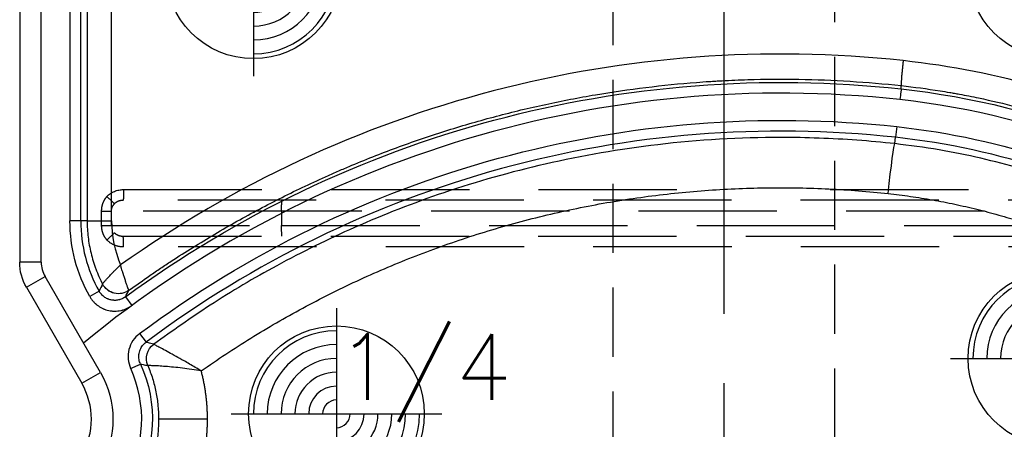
# Model space of a CAD drawing. Extents: x 2651 to 11825, y -3833 to 1075.
# Tile 365 of 656: x 4085 to 4121, y 671 to 686. Entities that reach past the tile are written whole.
import ezdxf

# ---------------------------------------------------------------- set-up
doc = ezdxf.new("R2010")
doc.units = 0
doc.header["$LTSCALE"] = 10
for name, pattern in [('CENTER', [2, 1.25, -0.25, 0.25, -0.25]), ('DASHED', [0.75, 0.5, -0.25]), ('HIDDEN', [0.375, 0.25, -0.125])]:
    doc.linetypes.add(name, pattern=pattern)
doc.layers.get('0').update_dxf_attribs({"linetype": 'CONTINUOUS'})
doc.layers.get('Defpoints').update_dxf_attribs({"linetype": 'CONTINUOUS'})
for name, color, linetype in [('1', 7, 'CONTINUOUS'), ('COOL', 150, 'HIDDEN'), ('DIM', 3, 'CONTINUOUS'), ('PIN', 3, 'CONTINUOUS')]:
    doc.layers.add(name, color=color, linetype=linetype)
doc.styles.get("Standard").update_dxf_attribs({"font": 'romans.shx'})
doc.dimstyles.new('MM& INCH5', dxfattribs={"dimtxt": 5, "dimasz": 2.5, "dimexe": 1, "dimexo": 0.5, "dimtad": 0, "dimrnd": 1.38778e-17, "dimzin": 9, "dimdsep": 46, "dimtxsty": 'Standard', "dimblk": 'CLOSED', "dimcen": 0, "dimclrd": 3, "dimclre": 3, "dimclrt": 3, "dimazin": 2, "dimtfac": 0.75, "dimtofl": 0, "dimtmove": 0, "dimatfit": 3, "dimfxl": 0, "dimtolj": 1, "dimarcsym": 0})

# ---------------------------------------------------------------- blocks, each defined once
blk = doc.blocks.new('DSD')
at = {"layer": '1', "color": 7, "linetype": 'Continuous'}
for p, q in [((459.179, 529.519), (459.179, 508.469)), ((459.422, 507.562), (461.422, 504.097))]:
    blk.add_line(p, q, dxfattribs=at)
at = {"layer": '1', "color": 110, "linetype": 'Continuous'}
for p, q in [((459.956, 508.469), (459.956, 529.519)), ((462.095, 504.485), (460.095, 507.951))]:
    blk.add_line(p, q, dxfattribs=at)
at = {"layer": '1', "color": 252, "linetype": 'Continuous'}
for p, q in [((459.956, 508.469), (459.956, 529.519)), ((460.995, 528.026), (460.995, 509.961)), ((461.384, 509.961), (461.384, 528.026)), ((461.615, 528.026), (461.615, 509.961)), ((462.498, 509.961), (462.498, 528.026)), ((490.87, 513.364), (490.828, 512.978)), ((490.803, 512.75), (490.828, 512.978)), ((461.384, 509.961), (460.995, 509.961)), ((461.615, 509.961), (461.384, 509.961)), ((461.615, 509.961), (462.498, 509.961)), ((459.956, 508.469), (459.179, 508.469)), ((459.422, 507.562), (460.095, 507.951)), ((462.095, 504.485), (460.095, 507.951)), ((462.05, 507.421), (461.711, 507.23)), ((462.997, 507.216), (463.226, 506.903)), ((463.511, 505.892), (463.744, 505.581)), ((463.188, 504.631), (463.542, 504.793)), ((461.422, 504.097), (462.095, 504.485)), ((465.965, 502.801), (464.199, 502.801))]:
    blk.add_line(p, q, dxfattribs=at)
at = {"layer": '1', "color": 6, "linetype": 'DASHED'}
for p, q in [((499.898, 510.703), (462.919, 510.703)), ((462.138, 509.797), (462.138, 510.315)), ((462.138, 510.315), (462.482, 510.315)), ((462.482, 510.315), (462.482, 509.797)), ((468.644, 510.315), (462.482, 510.315)), ((501.545, 510.315), (468.644, 510.315)), ((468.644, 510.315), (468.644, 509.797)), ((462.138, 509.797), (462.482, 509.797)), ((462.482, 509.797), (468.644, 509.797)), ((468.644, 509.797), (501.545, 509.797)), ((462.919, 509.408), (499.898, 509.408))]:
    blk.add_line(p, q, dxfattribs=at)
at = {"layer": '1', "color": 252, "linetype": 'Continuous', "extrusion": (0, 0, -1)}
for centre, radius, start, end in [((-486.693, 474.837), 40.124, 53.8028, 96.2068), ((-487.959, 486.516), 28.376, 96.2147, 157.8612), ((-486.693, 474.837), 38.753, 53.2604, 96.1879), ((-487.959, 486.516), 27.006, 96.1879, 120.5226), ((-466.562, 509.961), 5.567, 330.6203, 0), ((-459.179, 502.801), 4.796, 155.4684, 210), ((-459.179, 502.801), 3.368, 150, 210)]:
    blk.add_arc(centre, radius, start, end, dxfattribs=at)
at = {"layer": '1', "color": 110, "linetype": 'Continuous'}
for centre, radius, start, end in [((486.693, 474.837), 39.735, 83.7932, 129.3821), ((487.959, 486.516), 27.988, 21.018, 83.7852), ((460.992, 508.469), 1.036, 180, 210)]:
    blk.add_arc(centre, radius, start, end, dxfattribs=at)
at = {"layer": '1', "color": 252, "linetype": 'Continuous'}
for centre, radius, start, end in [((486.693, 474.837), 38.365, 83.8121, 126.7396), ((487.959, 486.516), 26.617, 59.4774, 83.8121), ((466.562, 509.961), 5.178, 180, 209.3797), ((460.992, 508.469), 1.036, 180, 210), ((459.179, 502.801), 4.408, 330, 24.5316)]:
    blk.add_arc(centre, radius, start, end, dxfattribs=at)
at = {"layer": '1', "color": 7, "linetype": 'Continuous', "extrusion": (0, 0, -1)}
blk.add_arc((-460.992, 508.469), 1.814, 330, 0, dxfattribs=at)
at = {"layer": '1', "color": 110, "linetype": 'Continuous', "extrusion": (0, 0, -1)}
blk.add_arc((-459.179, 502.801), 3.368, 150, 210, dxfattribs=at)
at = {"layer": '1', "color": 7, "linetype": 'Continuous'}
blk.add_arc((459.179, 502.801), 2.591, 330, 30, dxfattribs=at)
at = {"layer": '1', "color": 252, "linetype": 'Continuous'}
blk.add_ellipse((486.674, 474.837), major_axis=(-41.149, 0), ratio=1, start_param=4.604494, end_param=5.330589, dxfattribs=at)
at = {"layer": '1', "color": 7, "linetype": 'Continuous'}
for centre, major_axis, start_param, end_param in [((487.939, 486.516), (-29.401, 0), 4.251891, 4.60449), ((466.538, 509.961), (-4.039, 0), 0, 0.405008)]:
    blk.add_ellipse(centre, major_axis=major_axis, ratio=1, start_param=start_param, end_param=end_param, dxfattribs=at)
at = {"layer": '1', "color": 252, "linetype": 'Continuous', "extrusion": (0, 0, -1)}
for centre, major_axis, ratio, start_param, end_param in [((490.608, 510.947), (0.196, 1.803), 0.026024, 4.709561, 6.274456), ((462.748, 507.979), (0.564, -0.318), 0.999946, 0.432022, 2.14907), ((462.747, 507.979), (0.618, 0.194), 0.998759, 1.249807, 2.965464), ((464.408, 504.988), (-0.172, -0.624), 0.999938, 0.905626, 2.235967), ((464.408, 504.988), (0.401, 0.509), 0.999839, 3.649152, 4.979249)]:
    blk.add_ellipse(centre, major_axis=major_axis, ratio=ratio, start_param=start_param, end_param=end_param, dxfattribs=at)
at = {"layer": '1', "color": 6, "linetype": 'DASHED', "extrusion": (0, 0, -1)}
for centre, major_axis, ratio, start_param, end_param in [((462.322, 510.843), (-0.28, 0.27), 0.01818, 1.589635, 2.951754), ((468.651, 510.315), (0, 0.389), 0.017452, 4.712389, 6.283185), ((462.322, 509.269), (-0.28, -0.27), 0.01818, 3.331431, 4.69355), ((468.651, 509.797), (0, -0.389), 0.017452, 0, 1.570796)]:
    blk.add_ellipse(centre, major_axis=major_axis, ratio=ratio, start_param=start_param, end_param=end_param, dxfattribs=at)
at = {"layer": '1', "color": 7, "linetype": 'Continuous', "extrusion": (0, 0, -1)}
blk.add_ellipse((460.992, 508.469), major_axis=(1.814, 0), ratio=0.999975, start_param=2.618029, end_param=3.141593, dxfattribs=at)
at = {"layer": '1', "color": 252, "linetype": 'Continuous'}
for points, weights, degree in [([(491.105, 515.746), (491.008, 514.851), (491.031, 514.845)], [1, 0.709642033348, 1], 2), ([(465.739, 504.545), (473.041, 509.681), (481.685, 511.911), (490.56, 510.947)], [1, 0.957116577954, 0.957116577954, 1], 3), ([(490.56, 510.947), (493.826, 510.592), (496.958, 509.597), (499.831, 508.003)], [1, 0.98681524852, 0.98681524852, 1], 3), ([(465.965, 502.801), (465.965, 503.391), (465.889, 503.975), (465.739, 504.545)], [1, 0.994458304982, 0.994458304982, 1], 3), ([(465.049, 499.385), (465.653, 500.429), (465.965, 501.595), (465.965, 502.801)], [1, 0.977274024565, 0.977274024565, 1], 3)]:
    blk.add_rational_spline(points, weights, degree=degree, dxfattribs=at)
at = {"layer": '1', "color": 7, "linetype": 'Continuous'}
for points, knots in [([(463.127, 507.454), (463.378, 507.635), (463.757, 507.902), (464.204, 508.206), (464.397, 508.335), (464.526, 508.42), (464.591, 508.463), (465.173, 508.844), (466.221, 509.496), (467.834, 510.4), (468.936, 510.952), (469.772, 511.348), (470.193, 511.541), (470.688, 511.758), (470.901, 511.849), (471.044, 511.909), (471.115, 511.939), (471.757, 512.208), (472.904, 512.656), (474.644, 513.246), (476.404, 513.754), (478.183, 514.182), (479.981, 514.528), (481.797, 514.793), (483.021, 514.915), (483.791, 514.974), (483.945, 514.985), (484.176, 515), (484.253, 515.005), (484.408, 515.014), (484.793, 515.035), (485.179, 515.051), (486.104, 515.079), (487.337, 515.088), (489.185, 515.016), (490.416, 514.911), (491.031, 514.845)], [0, 0, 0, 0, 0.03125, 0.046875, 0.054688, 0.054688, 0.0625, 0.0625, 0.125, 0.1875, 0.25, 0.25, 0.28125, 0.296875, 0.304688, 0.304688, 0.3125, 0.3125, 0.375, 0.4375, 0.5, 0.5625, 0.625, 0.6875, 0.75, 0.75, 0.765625, 0.765625, 0.773438, 0.773438, 0.78125, 0.8125, 0.8125, 0.875, 0.9375, 1, 1, 1, 1]), ([(491.031, 514.845), (491.501, 514.794), (491.969, 514.731), (492.553, 514.638), (492.67, 514.619), (492.844, 514.589), (492.903, 514.579), (493.019, 514.558), (493.31, 514.506), (493.599, 514.448), (494.29, 514.303), (495.205, 514.087), (496.557, 513.695), (497.888, 513.238), (498.762, 512.889), (499.304, 512.656), (499.466, 512.585), (499.628, 512.513), (499.736, 512.464), (499.79, 512.44), (500.058, 512.317), (500.272, 512.216), (500.909, 511.904), (501.328, 511.686), (501.742, 511.457)], [0, 0, 0, 0, 0.125, 0.125, 0.15625, 0.15625, 0.171875, 0.171875, 0.1875, 0.25, 0.25, 0.375, 0.5, 0.625, 0.75, 0.75, 0.78125, 0.796875, 0.796875, 0.8125, 0.8125, 0.875, 0.875, 1, 1, 1, 1]), ([(461.615, 509.961), (461.615, 509.862), (461.621, 509.664), (461.648, 509.37), (461.692, 509.079), (461.753, 508.791), (461.805, 508.601), (461.849, 508.459), (461.864, 508.412), (461.888, 508.341), (461.896, 508.318), (461.913, 508.271), (461.956, 508.154), (462.041, 507.947), (462.127, 507.768), (462.173, 507.68)], [0, 0, 0, 0, 0.125, 0.25, 0.375, 0.5, 0.625, 0.625, 0.6875, 0.6875, 0.71875, 0.71875, 0.75, 0.875, 1, 1, 1, 1]), ([(462.173, 507.68), (462.181, 507.693), (462.187, 507.701), (462.19, 507.705), (462.192, 507.709), (462.195, 507.712), (462.198, 507.716), (462.205, 507.724), (462.214, 507.735), (462.226, 507.75), (462.23, 507.755), (462.239, 507.766), (462.244, 507.771), (462.259, 507.789), (462.281, 507.814), (462.319, 507.857), (462.347, 507.888), (462.369, 507.913), (462.377, 507.921), (462.393, 507.938), (462.417, 507.964), (462.459, 508.009), (462.495, 508.047), (462.523, 508.075), (462.537, 508.09), (462.552, 508.105), (462.561, 508.115), (462.566, 508.12), (462.581, 508.135), (462.591, 508.145), (462.611, 508.165), (462.621, 508.175), (462.652, 508.205), (462.673, 508.226), (462.705, 508.257), (462.716, 508.267), (462.737, 508.288), (462.759, 508.308), (462.786, 508.334), (462.806, 508.352), (462.814, 508.36), (462.818, 508.363), (462.825, 508.37)], [0, 0, 0, 0, 0.125, 0.15625, 0.15625, 0.171875, 0.171875, 0.1875, 0.25, 0.25, 0.28125, 0.28125, 0.3125, 0.3125, 0.375, 0.4375, 0.5, 0.5, 0.53125, 0.53125, 0.5625, 0.625, 0.6875, 0.6875, 0.71875, 0.734375, 0.734375, 0.75, 0.75, 0.78125, 0.78125, 0.8125, 0.8125, 0.875, 0.875, 0.90625, 0.90625, 0.9375, 0.96875, 0.984375, 0.992188, 1, 1, 1, 1]), ([(463.127, 507.453), (463.124, 507.457), (463.121, 507.461), (463.117, 507.471), (463.112, 507.481), (463.111, 507.485), (463.109, 507.49), (463.107, 507.494), (463.105, 507.499), (463.101, 507.509), (463.095, 507.523), (463.089, 507.541), (463.086, 507.548), (463.081, 507.562), (463.079, 507.569), (463.07, 507.591), (463.059, 507.623), (463.04, 507.678), (463.026, 507.719), (463.015, 507.751), (463.012, 507.762), (463.004, 507.784), (462.993, 507.818), (462.974, 507.877), (462.958, 507.927), (462.946, 507.966), (462.94, 507.986), (462.934, 508.005), (462.929, 508.019), (462.927, 508.026), (462.921, 508.046), (462.917, 508.059), (462.911, 508.08), (462.908, 508.087), (462.904, 508.101), (462.894, 508.135), (462.875, 508.198), (462.858, 508.255), (462.846, 508.298), (462.84, 508.319), (462.832, 508.345), (462.829, 508.355), (462.828, 508.361), (462.825, 508.37)], [0, 0, 0, 0, 0.0625, 0.125, 0.125, 0.15625, 0.15625, 0.171875, 0.171875, 0.1875, 0.25, 0.25, 0.28125, 0.28125, 0.3125, 0.3125, 0.375, 0.4375, 0.5, 0.5, 0.53125, 0.53125, 0.5625, 0.625, 0.6875, 0.6875, 0.71875, 0.734375, 0.734375, 0.75, 0.75, 0.78125, 0.78125, 0.796875, 0.796875, 0.8125, 0.875, 0.9375, 0.9375, 0.96875, 0.984375, 0.992188, 1, 1, 1, 1]), ([(462.997, 507.216), (462.978, 507.203), (462.94, 507.178), (462.88, 507.147), (462.837, 507.13), (462.81, 507.121), (462.804, 507.12), (462.793, 507.116), (462.777, 507.112), (462.738, 507.102), (462.682, 507.093), (462.636, 507.091), (462.608, 507.091), (462.602, 507.091), (462.591, 507.092), (462.585, 507.092), (462.568, 507.093), (462.534, 507.096), (462.478, 507.105), (462.434, 507.116), (462.401, 507.127), (462.39, 507.131), (462.374, 507.137), (462.369, 507.139), (462.358, 507.144), (462.332, 507.155), (462.287, 507.179), (462.249, 507.204), (462.221, 507.224), (462.212, 507.231), (462.195, 507.246), (462.186, 507.253), (462.161, 507.276), (462.129, 507.309), (462.1, 507.344), (462.08, 507.372), (462.074, 507.382), (462.062, 507.401), (462.056, 507.411), (462.05, 507.421)], [0, 0, 0, 0, 0.0625, 0.125, 0.1875, 0.1875, 0.203125, 0.203125, 0.21875, 0.25, 0.3125, 0.375, 0.375, 0.390625, 0.390625, 0.40625, 0.40625, 0.4375, 0.5, 0.5625, 0.5625, 0.59375, 0.59375, 0.609375, 0.609375, 0.625, 0.6875, 0.75, 0.75, 0.78125, 0.78125, 0.8125, 0.8125, 0.875, 0.9375, 0.9375, 0.96875, 0.96875, 1, 1, 1, 1]), ([(465.739, 504.545), (465.666, 504.587), (465.455, 504.711), (465.043, 504.952), (464.63, 505.178), (464.333, 505.339), (464.163, 505.429), (464.051, 505.494), (464.032, 505.504), (464.023, 505.509)], [0, 0, 0, 0, 0.086176, 0.250115, 0.499543, 0.631031, 0.749946, 0.871073, 1, 1, 1, 1])]:
    blk.add_open_spline(points, degree=3, knots=knots, dxfattribs=at)
at = {"layer": '1', "color": 252, "linetype": 'Continuous'}
for points, knots in [([(491.031, 514.727), (491.03, 514.723), (491.026, 514.683), (491.011, 514.54), (491, 514.44), (490.989, 514.339)], [0, 0, 0, 0, 0.5, 0.5, 1, 1, 1, 1]), ([(490.803, 512.75), (490.348, 512.794), (489.437, 512.884), (488.065, 512.955), (485.663, 513), (482.338, 512.805), (478.26, 512.101), (474.598, 511.067), (471.361, 509.812), (468.547, 508.425), (466.128, 507.004), (464.694, 505.986), (464.023, 505.509)], [0, 0, 0, 0, 0.048366, 0.096732, 0.145099, 0.302324, 0.447855, 0.58169, 0.703824, 0.814256, 0.912982, 1, 1, 1, 1]), ([(501.241, 509.314), (500.906, 509.504), (500.217, 509.894), (499.122, 510.434), (497.945, 510.951), (496.682, 511.431), (495.333, 511.865), (493.899, 512.239), (492.382, 512.55), (491.337, 512.682), (490.803, 512.75)], [0, 0, 0, 0, 0.104323, 0.214554, 0.330692, 0.452738, 0.580692, 0.714553, 0.854323, 1, 1, 1, 1]), ([(461.711, 507.23), (461.73, 507.198), (461.769, 507.137), (461.836, 507.051), (461.888, 506.999), (461.921, 506.968), (461.928, 506.962), (461.942, 506.95), (461.963, 506.932), (462.014, 506.893), (462.09, 506.843), (462.154, 506.81), (462.196, 506.791), (462.204, 506.787), (462.221, 506.78), (462.247, 506.77), (462.273, 506.76), (462.325, 506.743), (462.395, 506.724), (462.467, 506.712), (462.521, 506.707), (462.539, 506.705), (462.567, 506.704), (462.576, 506.703), (462.594, 506.703), (462.64, 506.702), (462.722, 506.706), (462.794, 506.718), (462.847, 506.729), (462.874, 506.735), (462.9, 506.743), (462.918, 506.748), (462.927, 506.751), (462.971, 506.765), (463.039, 506.791), (463.136, 506.841), (463.197, 506.881), (463.226, 506.903)], [0, 0, 0, 0, 0.0625, 0.125, 0.1875, 0.1875, 0.203125, 0.203125, 0.21875, 0.25, 0.3125, 0.375, 0.375, 0.390625, 0.390625, 0.40625, 0.4375, 0.4375, 0.5, 0.5625, 0.5625, 0.59375, 0.59375, 0.609375, 0.609375, 0.625, 0.6875, 0.75, 0.75, 0.78125, 0.796875, 0.796875, 0.8125, 0.8125, 0.875, 0.9375, 1, 1, 1, 1]), ([(463.511, 505.892), (463.322, 505.751), (463.186, 505.548), (463.069, 505.09), (463.09, 504.847), (463.188, 504.631)], [0, 0, 0, 0, 0.5, 0.5, 1, 1, 1, 1]), ([(463.542, 504.793), (463.522, 504.846), (463.482, 504.955), (463.48, 505.135), (463.524, 505.311), (463.613, 505.467), (463.701, 505.544), (463.744, 505.581)], [0, 0, 0, 0, 0.192517, 0.396171, 0.603826, 0.807481, 1, 1, 1, 1]), ([(464.023, 505.509), (463.988, 505.518), (463.953, 505.527), (463.861, 505.552), (463.802, 505.566), (463.744, 505.581)], [0, 0, 0, 0, 0.374907, 0.374907, 1, 1, 1, 1]), ([(463.542, 504.793), (463.574, 504.787), (463.606, 504.78), (463.695, 504.763), (463.753, 504.751), (463.81, 504.738)], [0, 0, 0, 0, 0.355366, 0.355366, 1, 1, 1, 1]), ([(465.739, 504.545), (465.505, 504.583), (465.278, 504.616), (464.839, 504.669), (464.633, 504.689), (464.357, 504.711), (464.272, 504.717), (464.119, 504.726), (464.05, 504.729), (463.936, 504.734), (463.891, 504.736), (463.828, 504.738), (463.813, 504.738), (463.809, 504.738)], [0, 0, 0, 0, 0.25, 0.25, 0.5, 0.5, 0.625, 0.625, 0.75, 0.75, 0.875, 0.875, 1, 1, 1, 1]), ([(463.81, 504.738), (463.87, 504.582), (463.99, 504.271), (464.109, 503.785), (464.185, 503.295), (464.194, 502.966), (464.199, 502.801)], [0, 0, 0, 0, 0.252384, 0.503178, 0.752382, 1, 1, 1, 1]), ([(464.199, 502.801), (464.194, 502.629), (464.184, 502.284), (464.1, 501.768), (463.966, 501.26), (463.779, 500.762), (463.611, 500.449), (463.526, 500.291)], [0, 0, 0, 0, 0.196363, 0.394544, 0.594542, 0.79636, 1, 1, 1, 1])]:
    blk.add_open_spline(points, degree=3, knots=knots, dxfattribs=at)
for points in [[(491.031, 514.725), (491.031, 514.765), (491.031, 514.805), (491.031, 514.845)], [(462.173, 507.68), (462.131, 507.593), (462.09, 507.507), (462.05, 507.421)], [(462.997, 507.216), (463.04, 507.295), (463.083, 507.374), (463.127, 507.454)]]:
    blk.add_open_spline(points, degree=3, dxfattribs=at)
at = {"layer": '1', "color": 6, "linetype": 'DASHED'}
for points, degree in [([(462.332, 510.843), (462.486, 511.002), (462.706, 511.092), (462.929, 511.092)], 3), ([(462.929, 511.092), (484.594, 511.092)], 1), ([(488.461, 511.092), (499.908, 511.092)], 1), ([(499.908, 509.019), (462.929, 509.019)], 1)]:
    blk.add_open_spline(points, degree=degree, dxfattribs=at)
for points, knots in [([(462.929, 511.092), (462.929, 510.99), (462.928, 510.889), (462.924, 510.745), (462.923, 510.702), (462.918, 510.703)], [0, 0, 0, 0, 0.5, 0.5, 1, 1, 1, 1]), ([(462.138, 510.315), (462.14, 510.347), (462.143, 510.442), (462.178, 510.583), (462.244, 510.729), (462.303, 510.805), (462.332, 510.843)], [0, 0, 0, 0, 0.166765, 0.499709, 0.74986, 1, 1, 1, 1]), ([(462.919, 510.703), (462.855, 510.697), (462.737, 510.686), (462.642, 510.613), (462.598, 510.579)], [0, 0, 0, 0, 0.537431, 1, 1, 1, 1]), ([(462.598, 510.579), (462.572, 510.549), (462.527, 510.498), (462.489, 510.405), (462.484, 510.346), (462.482, 510.315)], [0, 0, 0, 0, 0.399676, 0.688693, 1, 1, 1, 1]), ([(462.332, 509.269), (462.303, 509.308), (462.245, 509.384), (462.184, 509.515), (462.146, 509.653), (462.141, 509.749), (462.138, 509.797)], [0, 0, 0, 0, 0.257807, 0.499585, 0.749789, 1, 1, 1, 1]), ([(462.598, 509.533), (462.625, 509.51), (462.684, 509.462), (462.795, 509.417), (462.876, 509.411), (462.919, 509.408)], [0, 0, 0, 0, 0.302174, 0.635337, 1, 1, 1, 1]), ([(462.929, 509.019), (462.817, 509.019), (462.707, 509.041), (462.503, 509.126), (462.409, 509.189), (462.332, 509.269)], [0, 0, 0, 0, 0.5, 0.5, 1, 1, 1, 1]), ([(462.929, 509.019), (462.929, 509.111), (462.928, 509.218), (462.924, 509.37), (462.923, 509.409), (462.918, 509.408)], [0, 0, 0, 0, 0.5, 0.5, 1, 1, 1, 1])]:
    blk.add_open_spline(points, degree=3, knots=knots, dxfattribs=at)
at = {"layer": '1', "color": 7, "linetype": 'Continuous'}
for points in [[(462.173, 507.68), (462.173, 507.68), (462.173, 507.68), (462.173, 507.68)], [(463.127, 507.454), (463.127, 507.453), (463.126, 507.454), (463.126, 507.454)], [(464.023, 505.509), (464.023, 505.509), (464.023, 505.509), (464.023, 505.509)], [(463.81, 504.738), (463.81, 504.738), (463.81, 504.738), (463.81, 504.738)]]:
    blk.add_open_spline(points, degree=3, dxfattribs=at)
blk = doc.blocks.new('*D109')
at = {"layer": 'Defpoints', "color": 0}
for p in [(4086.684, 927.642), (4086.684, 894.882), (4171.684, 387.642)]:
    blk.add_point(p, dxfattribs=at)
at = {"layer": 'DIM', "color": 3, "lineweight": -2}
blk.add_line((4086.684, 895.382), (4086.684, 927.642), dxfattribs=at)
at = {"layer": 'DIM', "color": 3, "insert": (4086.684, 948.624), "char_height": 5, "attachment_point": 5, "rotation": 90}
blk.add_mtext('\\A1;85 [3.346]', dxfattribs=at)
blk = doc.blocks.new('_Closed')
at = {"color": 0, "linetype": 'ByBlock', "lineweight": -2}
for p, q in [((-1, 0.167), (0, 0)), ((-1, 0.167), (-1, -0.167)), ((0, 0), (-1, -0.167)), ((0, 0), (-1, 0))]:
    blk.add_line(p, q, dxfattribs=at)
blk = doc.blocks.new('*D110')
at = {"layer": 'Defpoints', "color": 0}
for p in [(4064.684, 927.642), (4064.684, 906.842), (4171.684, 387.642)]:
    blk.add_point(p, dxfattribs=at)
at = {"layer": 'DIM', "color": 3, "lineweight": -2}
blk.add_line((4064.684, 907.342), (4064.684, 927.642), dxfattribs=at)
at = {"layer": 'DIM', "color": 3, "insert": (4064.684, 950.648), "char_height": 5, "attachment_point": 5, "rotation": 90}
blk.add_mtext('\\A1;107 [4.213]', dxfattribs=at)
blk = doc.blocks.new('*D111')
at = {"layer": 'Defpoints', "color": 0}
for p in [(4051.684, 927.642), (4051.684, 912.642), (4171.684, 387.642)]:
    blk.add_point(p, dxfattribs=at)
at = {"layer": 'DIM', "color": 3, "lineweight": -2}
blk.add_line((4051.684, 913.142), (4051.684, 927.642), dxfattribs=at)
at = {"layer": 'DIM', "color": 3, "insert": (4051.684, 950.648), "char_height": 5, "attachment_point": 5, "rotation": 90}
blk.add_mtext('\\A1;120 [4.724]', dxfattribs=at)
blk = doc.blocks.new('*D112')
at = {"layer": 'Defpoints', "color": 0}
for p in [(3974.684, 927.642), (3974.684, 892.822), (4171.684, 387.642)]:
    blk.add_point(p, dxfattribs=at)
at = {"layer": 'DIM', "color": 3, "lineweight": -2}
blk.add_line((3974.684, 893.322), (3974.684, 927.642), dxfattribs=at)
at = {"layer": 'DIM', "color": 3, "insert": (3974.684, 950.648), "char_height": 5, "attachment_point": 5, "rotation": 90}
blk.add_mtext('\\A1;197 [7.756]', dxfattribs=at)
blk = doc.blocks.new('*D113')
at = {"layer": 'Defpoints', "color": 0}
for p in [(3966.684, 927.642), (3971.684, 807.17), (4171.684, 387.642)]:
    blk.add_point(p, dxfattribs=at)
at = {"layer": 'DIM', "color": 3, "lineweight": -2}
for p, q in [((3966.684, 922.642), (3966.684, 927.642)), ((3971.684, 917.642), (3966.684, 922.642)), ((3971.684, 807.67), (3971.684, 917.642))]:
    blk.add_line(p, q, dxfattribs=at)
at = {"layer": 'DIM', "color": 3, "insert": (3966.684, 951.005), "char_height": 5, "attachment_point": 5, "rotation": 90}
blk.add_mtext('\\A1;200 [7.874]', dxfattribs=at)
blk = doc.blocks.new('*D114')
at = {"layer": 'Defpoints', "color": 0}
for p in [(3931.684, 927.642), (3931.684, 912.642), (4171.684, 387.642)]:
    blk.add_point(p, dxfattribs=at)
at = {"layer": 'DIM', "color": 3, "lineweight": -2}
blk.add_line((3931.684, 913.142), (3931.684, 927.642), dxfattribs=at)
at = {"layer": 'DIM', "color": 3, "insert": (3931.684, 951.005), "char_height": 5, "attachment_point": 5, "rotation": 90}
blk.add_mtext('\\A1;240 [9.449]', dxfattribs=at)
blk = doc.blocks.new('*D115')
at = {"layer": 'Defpoints', "color": 0}
for p in [(3896.684, 927.642), (3896.684, 910.642), (4171.684, 387.642)]:
    blk.add_point(p, dxfattribs=at)
at = {"layer": 'DIM', "color": 3, "lineweight": -2}
blk.add_line((3896.684, 911.142), (3896.684, 927.642), dxfattribs=at)
at = {"layer": 'DIM', "color": 3, "insert": (3896.684, 953.386), "char_height": 5, "attachment_point": 5, "rotation": 90}
blk.add_mtext('\\A1;275 [10.827]', dxfattribs=at)
blk = doc.blocks.new('*D122')
at = {"layer": 'Defpoints', "color": 0}
for p in [(3881.004, 912.642), (3898.684, 912.642), (4171.684, 387.642)]:
    blk.add_point(p, dxfattribs=at)
at = {"layer": 'DIM', "color": 3, "lineweight": -2}
blk.add_line((3898.184, 912.642), (3881.004, 912.642), dxfattribs=at)
at = {"layer": 'DIM', "color": 3, "insert": (3855.26, 912.642), "char_height": 5, "attachment_point": 5}
blk.add_mtext('\\A1;525 [20.669]', dxfattribs=at)
blk = doc.blocks.new('*D123')
at = {"layer": 'Defpoints', "color": 0}
for p in [(3857.842, 862.642), (3869.984, 862.642), (4171.684, 387.642)]:
    blk.add_point(p, dxfattribs=at)
at = {"layer": 'DIM', "color": 3, "lineweight": -2}
blk.add_line((3869.484, 862.642), (3857.842, 862.642), dxfattribs=at)
at = {"layer": 'DIM', "color": 3, "insert": (3832.098, 862.642), "char_height": 5, "attachment_point": 5}
blk.add_mtext('\\A1;475 [18.701]', dxfattribs=at)
blk = doc.blocks.new('*D124')
at = {"layer": 'Defpoints', "color": 0}
for p in [(3941.504, 859.642), (3857.842, 854.642), (4171.684, 387.642)]:
    blk.add_point(p, dxfattribs=at)
at = {"layer": 'DIM', "color": 3, "lineweight": -2}
for p, q in [((3867.842, 859.642), (3862.842, 854.642)), ((3941.004, 859.642), (3867.842, 859.642)), ((3862.842, 854.642), (3857.842, 854.642))]:
    blk.add_line(p, q, dxfattribs=at)
at = {"layer": 'DIM', "color": 3, "insert": (3832.098, 854.642), "char_height": 5, "attachment_point": 5}
blk.add_mtext('\\A1;472 [18.583]', dxfattribs=at)
blk = doc.blocks.new('*D125')
at = {"layer": 'Defpoints', "color": 0}
for p in [(3870.047, 797.642), (3962.156, 797.642), (4171.684, 387.642)]:
    blk.add_point(p, dxfattribs=at)
at = {"layer": 'DIM', "color": 3, "lineweight": -2}
blk.add_line((3961.656, 797.642), (3870.047, 797.642), dxfattribs=at)
at = {"layer": 'DIM', "color": 3, "insert": (3844.303, 797.642), "char_height": 5, "attachment_point": 5}
blk.add_mtext('\\A1;410 [16.142]', dxfattribs=at)
blk = doc.blocks.new('*D126')
at = {"layer": 'Defpoints', "color": 0}
for p in [(3870.047, 832.642), (4069.264, 832.642), (4171.684, 387.642)]:
    blk.add_point(p, dxfattribs=at)
at = {"layer": 'DIM', "color": 3, "lineweight": -2}
blk.add_line((4068.764, 832.642), (3870.047, 832.642), dxfattribs=at)
at = {"layer": 'DIM', "color": 3, "insert": (3846.684, 832.642), "char_height": 5, "attachment_point": 5}
blk.add_mtext('\\A1;445 [17.52]', dxfattribs=at)
blk = doc.blocks.new('*D127')
at = {"layer": 'Defpoints', "color": 0}
for p in [(3857.842, 879.642), (4071.444, 879.642), (4171.684, 387.642)]:
    blk.add_point(p, dxfattribs=at)
at = {"layer": 'DIM', "color": 3, "lineweight": -2}
blk.add_line((4070.944, 879.642), (3857.842, 879.642), dxfattribs=at)
at = {"layer": 'DIM', "color": 3, "insert": (3834.479, 879.642), "char_height": 5, "attachment_point": 5}
blk.add_mtext('\\A1;492 [19.37]', dxfattribs=at)
blk = doc.blocks.new('*D128')
at = {"layer": 'Defpoints', "color": 0}
for p in [(3857.842, 899.642), (4057.484, 899.642), (4171.684, 387.642)]:
    blk.add_point(p, dxfattribs=at)
at = {"layer": 'DIM', "color": 3, "lineweight": -2}
blk.add_line((4056.984, 899.642), (3857.842, 899.642), dxfattribs=at)
at = {"layer": 'DIM', "color": 3, "insert": (3832.098, 899.642), "char_height": 5, "attachment_point": 5}
blk.add_mtext('\\A1;512 [20.157]', dxfattribs=at)
blk = doc.blocks.new('*D129')
at = {"layer": 'Defpoints', "color": 0}
for p in [(3870.047, 743.242), (4076.434, 743.242), (4171.684, 387.642)]:
    blk.add_point(p, dxfattribs=at)
at = {"layer": 'DIM', "color": 3, "lineweight": -2}
blk.add_line((4075.934, 743.242), (3870.047, 743.242), dxfattribs=at)
at = {"layer": 'DIM', "color": 3, "insert": (3849.065, 743.242), "char_height": 5, "attachment_point": 5}
blk.add_mtext('\\A1;355.6 [14]', dxfattribs=at)
blk = doc.blocks.new('*D130')
at = {"layer": 'Defpoints', "color": 0}
for p in [(3870.047, 762.642), (3896.684, 762.642), (4171.684, 387.642)]:
    blk.add_point(p, dxfattribs=at)
at = {"layer": 'DIM', "color": 3, "lineweight": -2}
blk.add_line((3896.184, 762.642), (3870.047, 762.642), dxfattribs=at)
at = {"layer": 'DIM', "color": 3, "insert": (3844.303, 762.642), "char_height": 5, "attachment_point": 5}
blk.add_mtext('\\A1;375 [14.764]', dxfattribs=at)
blk = doc.blocks.new('*D131')
at = {"layer": 'Defpoints', "color": 0}
for p in [(3870.047, 719.642), (3896.684, 719.642), (4171.684, 387.642)]:
    blk.add_point(p, dxfattribs=at)
at = {"layer": 'DIM', "color": 3, "lineweight": -2}
blk.add_line((3896.184, 719.642), (3870.047, 719.642), dxfattribs=at)
at = {"layer": 'DIM', "color": 3, "insert": (3844.303, 719.642), "char_height": 5, "attachment_point": 5}
blk.add_mtext('\\A1;332 [13.071]', dxfattribs=at)
blk = doc.blocks.new('*D156')
at = {"layer": 'Defpoints', "color": 0}
for p in [(4095.484, 927.642), (4095.484, 766.102), (4171.684, 387.642)]:
    blk.add_point(p, dxfattribs=at)
at = {"layer": 'DIM', "color": 3, "lineweight": -2}
blk.add_line((4095.484, 766.602), (4095.484, 927.642), dxfattribs=at)
at = {"layer": 'DIM', "color": 3, "insert": (4095.484, 943.862), "char_height": 5, "attachment_point": 5, "rotation": 90}
blk.add_mtext('\\A1;76.2 [3]', dxfattribs=at)
blk = doc.blocks.new('*D157')
at = {"layer": 'Defpoints', "color": 0}
for p in [(4103.484, 927.642), (4096.684, 860.062), (4171.684, 387.642)]:
    blk.add_point(p, dxfattribs=at)
at = {"layer": 'DIM', "color": 3, "lineweight": -2}
for p, q in [((4103.484, 922.642), (4103.484, 927.642)), ((4096.684, 917.642), (4103.484, 922.642)), ((4096.684, 860.562), (4096.684, 917.642))]:
    blk.add_line(p, q, dxfattribs=at)
at = {"layer": 'DIM', "color": 3, "insert": (4103.484, 948.624), "char_height": 5, "attachment_point": 5, "rotation": 90}
blk.add_mtext('\\A1;75 [2.953]', dxfattribs=at)
blk = doc.blocks.new('A$C257357D5')
at = {"layer": 'COOL', "color": 1, "linetype": 'CENTER'}
blk.add_line((-61, 60.106), (-61, -35), dxfattribs=at)
at = {"layer": 'COOL'}
blk.add_lwpolyline([(-57, 49.388), (-57, -32.691), (-61, -35), (-65, -32.691), (-65, 49.388)], dxfattribs=at)
blk = doc.blocks.new('*U6', base_point=(965.4695, 1808.9548))
blk.add_circle((965.4695, 1808.9548), 0.5)
for radius, start, end in [(0.4724, 90, 180), (0.3937, 90, 180), (0.315, 90, 180), (0.2362, 90, 180), (0.1575, 90, 180), (0.0787, 90, 180), (0.0787, 270, 0), (0.1575, 270, 0), (0.2362, 270, 0), (0.315, 270, 0), (0.3937, 270, 0), (0.4724, 270, 0)]:
    blk.add_arc((965.4695, 1808.9548), radius, start, end)
at = {"layer": 'PIN'}
for p, q in [((965.4695, 1809.5548), (965.4695, 1808.3548)), ((964.8695, 1808.9548), (966.0695, 1808.9548))]:
    blk.add_line(p, q, dxfattribs=at)

msp = doc.modelspace()

# ---------------------------------------------------------------- block references
at = {"layer": 'DIM'}
for name, p in [('DSD', (3626.059, 168.648)), ('A$C257357D5', (4171.684, 687.642))]:
    msp.add_blockref(name, p, dxfattribs=at)
at = {"layer": 'PIN', "xscale": 6.35, "yscale": 6.35, "zscale": 6.35}
for p in [(4093.684, 687.642), (4122.684, 687.642), (4122.684, 673.642), (4096.684, 671.642)]:
    msp.add_blockref('*U6', p, dxfattribs=at)

# ---------------------------------------------------------------- texts
at = {"layer": 'PIN', "color": 4}
msp.add_text('1/4', height=2.3813, dxfattribs=at).set_placement((4096.684, 672.142))

# ---------------------------------------------------------------- dimensions: what is measured, and where the dimension line sits
at = {"layer": 'DIM'}
for feature_location, offset, dtype, picture, middle in [((3896.684, 910.642), (0, 17), 1, '*D115', (3896.684, 953.386)), ((3931.684, 912.642), (0, 15), 1, '*D114', (3931.684, 951.005)), ((3971.684, 807.17), (-5, 120.472), 1, '*D113', (3966.684, 951.005)), ((3974.684, 892.822), (0, 34.82), 1, '*D112', (3974.684, 950.648)), ((4051.684, 912.642), (0, 15), 1, '*D111', (4051.684, 950.648)), ((4064.684, 906.842), (0, 20.8), 1, '*D110', (4064.684, 950.648)), ((4086.684, 894.882), (0, 32.76), 1, '*D109', (4086.684, 948.624)), ((4096.684, 860.062), (6.8, 67.58), 1, '*D157', (4103.484, 948.624)), ((4095.484, 766.102), (0, 161.54), 1, '*D156', (4095.484, 943.862)), ((3898.684, 912.642), (-17.68, 0), 0, '*D122', (3855.26, 912.642)), ((4057.484, 899.642), (-199.642, 0), 0, '*D128', (3832.098, 899.642)), ((4071.444, 879.642), (-213.602, 0), 0, '*D127', (3834.479, 879.642)), ((3869.984, 862.642), (-12.142, 0), 0, '*D123', (3832.098, 862.642)), ((3941.504, 859.642), (-83.662, -5), 0, '*D124', (3832.098, 854.642)), ((4069.264, 832.642), (-199.217, 0), 0, '*D126', (3846.684, 832.642)), ((3962.156, 797.642), (-92.109, 0), 0, '*D125', (3844.303, 797.642)), ((3896.684, 762.642), (-26.637, 0), 0, '*D130', (3844.303, 762.642)), ((4076.434, 743.242), (-206.387, 0), 0, '*D129', (3849.065, 743.242)), ((3896.684, 719.642), (-26.637, 0), 0, '*D131', (3844.303, 719.642))]:
    dim = msp.add_ordinate_dim(feature_location=feature_location, offset=offset, dtype=dtype, origin=(4171.684, 387.642), dimstyle='MM& INCH5', dxfattribs=at)
    dim.commit()
    dim.dimension.update_dxf_attribs({"geometry": picture, "text_midpoint": middle})

doc.saveas('drawing.dxf')
